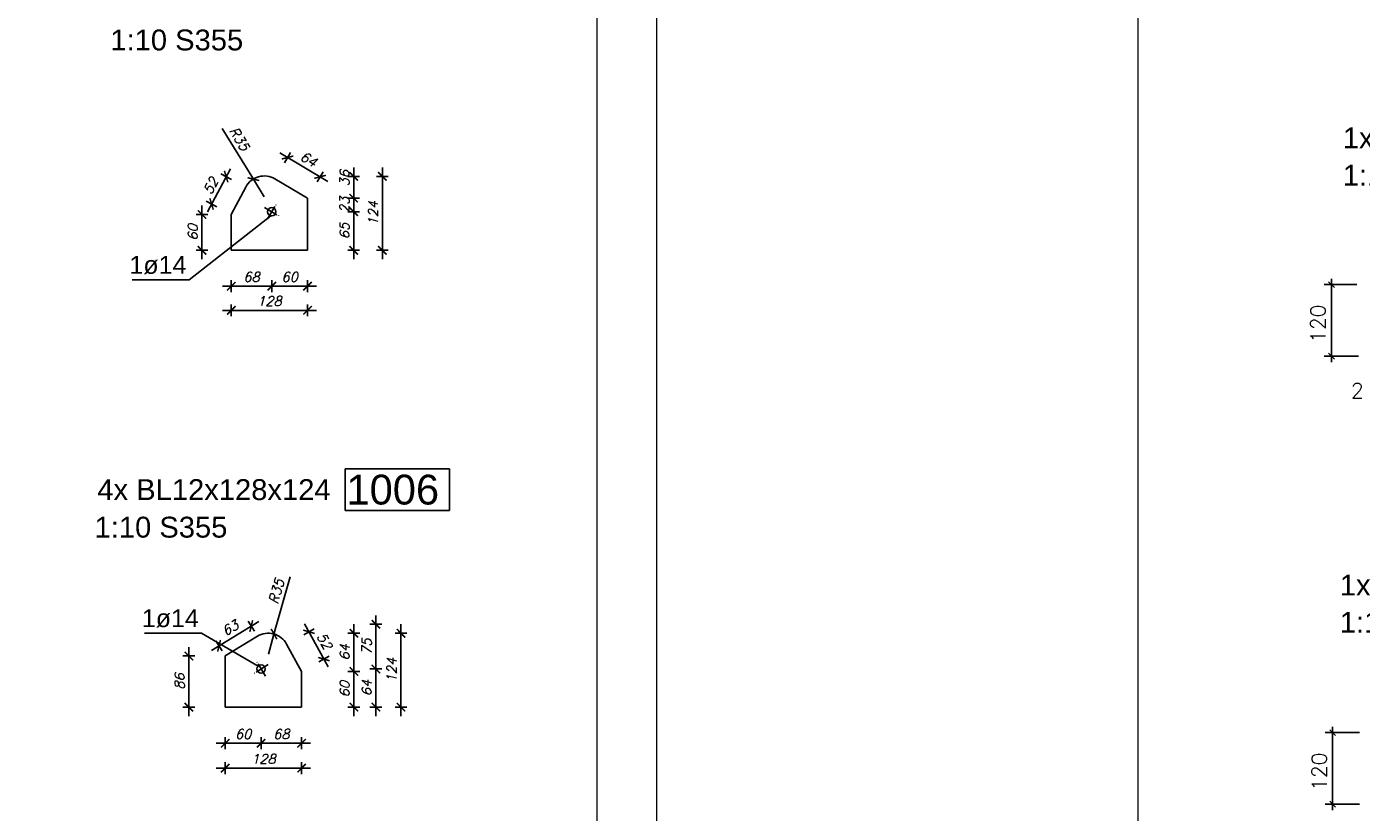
# Model space of a CAD drawing. Header units: millimetres. Extents: x 1814 to 94182, y 11562 to 49454.
# Tile 375 of 656: x 17806 to 18366, y 28383 to 28713. Entities that reach past the tile are written whole.
import ezdxf

# ---------------------------------------------------------------- set-up
doc = ezdxf.new("R2010")
doc.units = ezdxf.units.MM
doc.linetypes.add('ACAD_ISO04W100', pattern=[30, 24, -3, 0, -3])
doc.layers.add('AS_DIM_ON', color=7, linetype='Continuous')
doc.layers.add('pomoc', color=210, linetype='Continuous', lineweight=9, plot=False)
doc.layers.add('ramka', color=84, linetype='Continuous', lineweight=15)
doc.layers.add('wymiar', color=135, linetype='Continuous', lineweight=9)
doc.styles.add('ARIAL', font='arial.ttf')
doc.styles.add('ROMANS', font='romans')
doc.styles.add('WYMIARY', font='simplex.shx', dxfattribs={"oblique": 15})
doc.dimstyles.new('1--10', dxfattribs={"dimscale": 25, "dimtxt": 0.16, "dimasz": 0.2, "dimexe": 0.1, "dimexo": 0.1, "dimgap": 0.075, "dimtad": 1, "dimdec": 0, "dimlfac": 4, "dimrnd": 0.01, "dimzin": 9, "dimtxsty": 'WYMIARY', "dimblk": 'ARCHTICK', "dimcen": 0.2, "dimdle": 0.15, "dimadec": 1, "dimazin": 1, "dimtfac": 1, "dimtdec": 0, "dimtix": 1, "dimtmove": 2, "dimatfit": 3, "dimldrblk": 'ARCHTICK', "dimfxl": 0, "dimarcsym": 0})

# ---------------------------------------------------------------- blocks, each defined once
blk = doc.blocks.new('_ARCHTICK')
at = {"color": 0, "linetype": 'ByBlock', "lineweight": -2}
blk.add_solid([(0.4, 0.31), (0.31, 0.4), (-0.31, -0.4), (-0.4, -0.31)], dxfattribs=at)
blk = doc.blocks.new('*D950')
at = {"layer": 'Defpoints', "color": 0}
for p in [(17901.45, 28648.87), (17906.05, 28641.4)]:
    blk.add_point(p, dxfattribs=at)
at = {"layer": 'wymiar', "color": 0, "lineweight": -2}
for p in [(17888.37, 28670.08), (17906.05, 28641.4)]:
    blk.add_line(p, (17901.45, 28648.87), dxfattribs=at)
at = {"layer": 'wymiar', "color": 0, "lineweight": -2, "xscale": 5, "yscale": 5, "zscale": 5, "rotation": 301.641835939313}
blk.add_blockref('_ARCHTICK', (17901.45, 28648.87), dxfattribs=at)
at = {"layer": 'wymiar', "color": 0, "insert": (17895.59, 28665.77), "char_height": 4, "attachment_point": 5, "rotation": 301.6418, "style": 'WYMIARY'}
blk.add_mtext('R35', dxfattribs=at)
blk = doc.blocks.new('*D951')
at = {"layer": 'Defpoints', "color": 0}
for p in [(17892.19, 28619), (17924.19, 28619), (17924.19, 28593.84)]:
    blk.add_point(p, dxfattribs=at)
at = {"layer": 'wymiar', "color": 0, "lineweight": -2}
for p, q in [((17888.44, 28593.84), (17927.94, 28593.84)), ((17892.19, 28596.34), (17892.19, 28591.34)), ((17924.19, 28596.34), (17924.19, 28591.34))]:
    blk.add_line(p, q, dxfattribs=at)
at = {"layer": 'wymiar', "color": 0, "lineweight": -2, "xscale": 5, "yscale": 5, "zscale": 5, "rotation": 180}
blk.add_blockref('_ARCHTICK', (17892.19, 28593.84), dxfattribs=at)
at = {"layer": 'wymiar', "color": 0, "lineweight": -2, "xscale": 5, "yscale": 5, "zscale": 5}
blk.add_blockref('_ARCHTICK', (17924.19, 28593.84), dxfattribs=at)
at = {"layer": 'wymiar', "color": 0, "insert": (17908.19, 28597.72), "char_height": 4, "attachment_point": 5, "style": 'WYMIARY'}
blk.add_mtext('128', dxfattribs=at)
blk = doc.blocks.new('*D952')
at = {"layer": 'Defpoints', "color": 0}
for p in [(17909.19, 28635.18), (17892.19, 28619), (17909.19, 28603.97)]:
    blk.add_point(p, dxfattribs=at)
at = {"layer": 'wymiar', "color": 0, "lineweight": -2}
for p, q in [((17892.19, 28606.47), (17892.19, 28601.47)), ((17909.19, 28606.47), (17909.19, 28601.47)), ((17888.44, 28603.97), (17912.94, 28603.97))]:
    blk.add_line(p, q, dxfattribs=at)
at = {"layer": 'wymiar', "color": 0, "lineweight": -2, "xscale": 5, "yscale": 5, "zscale": 5, "rotation": 180}
blk.add_blockref('_ARCHTICK', (17892.19, 28603.97), dxfattribs=at)
at = {"layer": 'wymiar', "color": 0, "lineweight": -2, "xscale": 5, "yscale": 5, "zscale": 5}
blk.add_blockref('_ARCHTICK', (17909.19, 28603.97), dxfattribs=at)
at = {"layer": 'wymiar', "color": 0, "insert": (17900.69, 28607.84), "char_height": 4, "attachment_point": 5, "style": 'WYMIARY'}
blk.add_mtext('68', dxfattribs=at)
blk = doc.blocks.new('*D953')
at = {"layer": 'Defpoints', "color": 0}
for p in [(17909.19, 28635.18), (17924.19, 28619), (17924.19, 28603.97)]:
    blk.add_point(p, dxfattribs=at)
at = {"layer": 'wymiar', "color": 0, "lineweight": -2}
for p, q in [((17909.19, 28606.47), (17909.19, 28601.47)), ((17924.19, 28606.47), (17924.19, 28601.47)), ((17905.44, 28603.97), (17927.94, 28603.97))]:
    blk.add_line(p, q, dxfattribs=at)
at = {"layer": 'wymiar', "color": 0, "lineweight": -2, "xscale": 5, "yscale": 5, "zscale": 5, "rotation": 180}
blk.add_blockref('_ARCHTICK', (17909.19, 28603.97), dxfattribs=at)
at = {"layer": 'wymiar', "color": 0, "lineweight": -2, "xscale": 5, "yscale": 5, "zscale": 5}
blk.add_blockref('_ARCHTICK', (17924.19, 28603.97), dxfattribs=at)
at = {"layer": 'wymiar', "color": 0, "insert": (17916.69, 28607.84), "char_height": 4, "attachment_point": 5, "style": 'WYMIARY'}
blk.add_mtext('60', dxfattribs=at)
blk = doc.blocks.new('*D954')
at = {"layer": 'Defpoints', "color": 0}
for p in [(17909.19, 28635.18), (17943.54, 28635.18), (17924.19, 28619)]:
    blk.add_point(p, dxfattribs=at)
at = {"layer": 'wymiar', "color": 0, "lineweight": -2}
for p, q in [((17943.54, 28615.25), (17943.54, 28638.93)), ((17941.04, 28635.18), (17946.04, 28635.18)), ((17941.04, 28619), (17946.04, 28619))]:
    blk.add_line(p, q, dxfattribs=at)
at = {"layer": 'wymiar', "color": 0, "lineweight": -2, "xscale": 5, "yscale": 5, "zscale": 5}
for p, rotation in [((17943.54, 28635.18), 90), ((17943.54, 28619), 270)]:
    blk.add_blockref('_ARCHTICK', p, dxfattribs=dict(at, rotation=rotation))
at = {"layer": 'wymiar', "color": 0, "insert": (17939.66, 28627.09), "char_height": 4, "attachment_point": 5, "rotation": 90, "style": 'WYMIARY'}
blk.add_mtext('65', dxfattribs=at)
blk = doc.blocks.new('*D955')
at = {"layer": 'Defpoints', "color": 0}
for p in [(17924.19, 28640.88), (17943.54, 28640.88), (17909.19, 28635.18)]:
    blk.add_point(p, dxfattribs=at)
at = {"layer": 'wymiar', "color": 0, "lineweight": -2}
for p, q in [((17943.54, 28640.88), (17943.54, 28645.88)), ((17941.04, 28640.88), (17946.04, 28640.88)), ((17943.54, 28635.18), (17943.54, 28640.88)), ((17941.04, 28635.18), (17946.04, 28635.18)), ((17943.54, 28635.18), (17943.54, 28630.18))]:
    blk.add_line(p, q, dxfattribs=at)
at = {"layer": 'wymiar', "color": 0, "lineweight": -2, "xscale": 5, "yscale": 5, "zscale": 5}
for p, rotation in [((17943.54, 28640.88), 270), ((17943.54, 28635.18), 90)]:
    blk.add_blockref('_ARCHTICK', p, dxfattribs=dict(at, rotation=rotation))
at = {"layer": 'wymiar', "color": 0, "insert": (17939.66, 28638.03), "char_height": 4, "attachment_point": 5, "rotation": 90, "style": 'WYMIARY'}
blk.add_mtext('23', dxfattribs=at)
blk = doc.blocks.new('*D956')
at = {"layer": 'Defpoints', "color": 0}
for p in [(17906.05, 28649.99), (17943.54, 28649.99), (17924.19, 28640.88)]:
    blk.add_point(p, dxfattribs=at)
at = {"layer": 'wymiar', "color": 0, "lineweight": -2}
for p, q in [((17941.04, 28649.99), (17946.04, 28649.99)), ((17943.54, 28637.13), (17943.54, 28653.74)), ((17941.04, 28640.88), (17946.04, 28640.88))]:
    blk.add_line(p, q, dxfattribs=at)
at = {"layer": 'wymiar', "color": 0, "lineweight": -2, "xscale": 5, "yscale": 5, "zscale": 5}
for p, rotation in [((17943.54, 28649.99), 90), ((17943.54, 28640.88), 270)]:
    blk.add_blockref('_ARCHTICK', p, dxfattribs=dict(at, rotation=rotation))
at = {"layer": 'wymiar', "color": 0, "insert": (17939.66, 28649.2), "char_height": 4, "attachment_point": 5, "rotation": 90, "style": 'WYMIARY'}
blk.add_mtext('36', dxfattribs=at)
blk = doc.blocks.new('*D957')
at = {"layer": 'Defpoints', "color": 0}
for p in [(17906.05, 28649.99), (17906.05, 28619), (17955.57, 28619)]:
    blk.add_point(p, dxfattribs=at)
at = {"layer": 'wymiar', "color": 0, "lineweight": -2}
for p, q in [((17953.07, 28649.99), (17958.07, 28649.99)), ((17955.57, 28653.74), (17955.57, 28615.25)), ((17953.07, 28619), (17958.07, 28619))]:
    blk.add_line(p, q, dxfattribs=at)
at = {"layer": 'wymiar', "color": 0, "lineweight": -2, "xscale": 5, "yscale": 5, "zscale": 5}
for p, rotation in [((17955.57, 28649.99), 90), ((17955.57, 28619), 270)]:
    blk.add_blockref('_ARCHTICK', p, dxfattribs=dict(at, rotation=rotation))
at = {"layer": 'wymiar', "color": 0, "insert": (17951.7, 28634.49), "char_height": 4, "attachment_point": 5, "rotation": 90, "style": 'WYMIARY'}
blk.add_mtext('124', dxfattribs=at)
blk = doc.blocks.new('*D966')
at = {"layer": 'Defpoints', "color": 0}
for p in [(17910.11, 28458.12), (17907.74, 28449.7)]:
    blk.add_point(p, dxfattribs=at)
at = {"layer": 'wymiar', "color": 0, "lineweight": -2}
for p in [(17916.89, 28482.1), (17907.74, 28449.7)]:
    blk.add_line(p, (17910.11, 28458.12), dxfattribs=at)
at = {"layer": 'wymiar', "color": 0, "lineweight": -2, "xscale": 5, "yscale": 5, "zscale": 5, "rotation": 254.2286711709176}
blk.add_blockref('_ARCHTICK', (17910.11, 28458.12), dxfattribs=at)
at = {"layer": 'wymiar', "color": 0, "insert": (17911.13, 28475.97), "char_height": 4, "attachment_point": 5, "rotation": 74.2287, "style": 'WYMIARY'}
blk.add_mtext('R35', dxfattribs=at)
blk = doc.blocks.new('*D1009')
at = {"layer": 'Defpoints', "color": 0}
for p in [(17904.71, 28443.46), (17889.66, 28427.46), (17904.71, 28412.32)]:
    blk.add_point(p, dxfattribs=at)
at = {"layer": 'wymiar', "color": 0, "lineweight": -2}
for p, q in [((17889.66, 28414.82), (17889.66, 28409.82)), ((17904.71, 28414.82), (17904.71, 28409.82)), ((17885.91, 28412.32), (17908.46, 28412.32))]:
    blk.add_line(p, q, dxfattribs=at)
at = {"layer": 'wymiar', "color": 0, "lineweight": -2, "xscale": 5, "yscale": 5, "zscale": 5, "rotation": 180}
blk.add_blockref('_ARCHTICK', (17889.66, 28412.32), dxfattribs=at)
at = {"layer": 'wymiar', "color": 0, "lineweight": -2, "xscale": 5, "yscale": 5, "zscale": 5}
blk.add_blockref('_ARCHTICK', (17904.71, 28412.32), dxfattribs=at)
at = {"layer": 'wymiar', "color": 0, "insert": (17897.19, 28416.19), "char_height": 4, "attachment_point": 5, "style": 'WYMIARY'}
blk.add_mtext('60', dxfattribs=at)
blk = doc.blocks.new('*D1010')
at = {"layer": 'Defpoints', "color": 0}
for p in [(17904.71, 28443.46), (17921.69, 28427.46), (17921.69, 28412.32)]:
    blk.add_point(p, dxfattribs=at)
at = {"layer": 'wymiar', "color": 0, "lineweight": -2}
for p, q in [((17904.71, 28414.82), (17904.71, 28409.82)), ((17921.69, 28414.82), (17921.69, 28409.82)), ((17900.96, 28412.32), (17925.44, 28412.32))]:
    blk.add_line(p, q, dxfattribs=at)
at = {"layer": 'wymiar', "color": 0, "lineweight": -2, "xscale": 5, "yscale": 5, "zscale": 5, "rotation": 180}
blk.add_blockref('_ARCHTICK', (17904.71, 28412.32), dxfattribs=at)
at = {"layer": 'wymiar', "color": 0, "lineweight": -2, "xscale": 5, "yscale": 5, "zscale": 5}
blk.add_blockref('_ARCHTICK', (17921.69, 28412.32), dxfattribs=at)
at = {"layer": 'wymiar', "color": 0, "insert": (17913.2, 28416.19), "char_height": 4, "attachment_point": 5, "style": 'WYMIARY'}
blk.add_mtext('68', dxfattribs=at)
blk = doc.blocks.new('*D1011')
at = {"layer": 'Defpoints', "color": 0}
for p in [(17889.66, 28427.46), (17921.69, 28427.46), (17921.69, 28401.89)]:
    blk.add_point(p, dxfattribs=at)
at = {"layer": 'wymiar', "color": 0, "lineweight": -2}
for p, q in [((17889.66, 28404.39), (17889.66, 28399.39)), ((17921.69, 28404.39), (17921.69, 28399.39)), ((17885.91, 28401.89), (17925.44, 28401.89))]:
    blk.add_line(p, q, dxfattribs=at)
at = {"layer": 'wymiar', "color": 0, "lineweight": -2, "xscale": 5, "yscale": 5, "zscale": 5, "rotation": 180}
blk.add_blockref('_ARCHTICK', (17889.66, 28401.89), dxfattribs=at)
at = {"layer": 'wymiar', "color": 0, "lineweight": -2, "xscale": 5, "yscale": 5, "zscale": 5}
blk.add_blockref('_ARCHTICK', (17921.69, 28401.89), dxfattribs=at)
at = {"layer": 'wymiar', "color": 0, "insert": (17905.68, 28405.77), "char_height": 4, "attachment_point": 5, "style": 'WYMIARY'}
blk.add_mtext('128', dxfattribs=at)
blk = doc.blocks.new('*D1012')
at = {"layer": 'Defpoints', "color": 0}
for p in [(17874.4, 28448.91), (17889.66, 28448.91), (17889.66, 28427.46)]:
    blk.add_point(p, dxfattribs=at)
at = {"layer": 'wymiar', "color": 0, "lineweight": -2}
for p, q in [((17876.9, 28448.91), (17871.9, 28448.91)), ((17874.4, 28423.71), (17874.4, 28452.66)), ((17876.9, 28427.46), (17871.9, 28427.46))]:
    blk.add_line(p, q, dxfattribs=at)
at = {"layer": 'wymiar', "color": 0, "lineweight": -2, "xscale": 5, "yscale": 5, "zscale": 5}
for p, rotation in [((17874.4, 28448.91), 90), ((17874.4, 28427.46), 270)]:
    blk.add_blockref('_ARCHTICK', p, dxfattribs=dict(at, rotation=rotation))
at = {"layer": 'wymiar', "color": 0, "insert": (17870.52, 28438.19), "char_height": 4, "attachment_point": 5, "rotation": 90, "style": 'WYMIARY'}
blk.add_mtext('86', dxfattribs=at)
blk = doc.blocks.new('*D1013')
at = {"layer": 'Defpoints', "color": 0}
for p in [(17921.69, 28442.46), (17943.63, 28442.46), (17921.69, 28427.46)]:
    blk.add_point(p, dxfattribs=at)
at = {"layer": 'wymiar', "color": 0, "lineweight": -2}
for p, q in [((17941.13, 28442.46), (17946.13, 28442.46)), ((17943.63, 28423.71), (17943.63, 28446.21)), ((17941.13, 28427.46), (17946.13, 28427.46))]:
    blk.add_line(p, q, dxfattribs=at)
at = {"layer": 'wymiar', "color": 0, "lineweight": -2, "xscale": 5, "yscale": 5, "zscale": 5}
for p, rotation in [((17943.63, 28442.46), 90), ((17943.63, 28427.46), 270)]:
    blk.add_blockref('_ARCHTICK', p, dxfattribs=dict(at, rotation=rotation))
at = {"layer": 'wymiar', "color": 0, "insert": (17939.75, 28434.96), "char_height": 4, "attachment_point": 5, "rotation": 90, "style": 'WYMIARY'}
blk.add_mtext('60', dxfattribs=at)
blk = doc.blocks.new('*D1014')
at = {"layer": 'Defpoints', "color": 0}
for p in [(17907.74, 28458.45), (17943.63, 28458.45), (17921.69, 28442.46)]:
    blk.add_point(p, dxfattribs=at)
at = {"layer": 'wymiar', "color": 0, "lineweight": -2}
for p, q in [((17943.63, 28438.71), (17943.63, 28462.2)), ((17941.13, 28458.45), (17946.13, 28458.45)), ((17941.13, 28442.46), (17946.13, 28442.46))]:
    blk.add_line(p, q, dxfattribs=at)
at = {"layer": 'wymiar', "color": 0, "lineweight": -2, "xscale": 5, "yscale": 5, "zscale": 5}
for p, rotation in [((17943.63, 28458.45), 90), ((17943.63, 28442.46), 270)]:
    blk.add_blockref('_ARCHTICK', p, dxfattribs=dict(at, rotation=rotation))
at = {"layer": 'wymiar', "color": 0, "insert": (17939.75, 28450.45), "char_height": 4, "attachment_point": 5, "rotation": 90, "style": 'WYMIARY'}
blk.add_mtext('64', dxfattribs=at)
blk = doc.blocks.new('*D1015')
at = {"layer": 'Defpoints', "color": 0}
for p in [(17907.74, 28458.45), (17907.74, 28427.46), (17963.38, 28427.46)]:
    blk.add_point(p, dxfattribs=at)
at = {"layer": 'wymiar', "color": 0, "lineweight": -2}
for p, q in [((17963.38, 28462.2), (17963.38, 28423.71)), ((17960.88, 28458.45), (17965.88, 28458.45)), ((17960.88, 28427.46), (17965.88, 28427.46))]:
    blk.add_line(p, q, dxfattribs=at)
at = {"layer": 'wymiar', "color": 0, "lineweight": -2, "xscale": 5, "yscale": 5, "zscale": 5}
for p, rotation in [((17963.38, 28458.45), 90), ((17963.38, 28427.46), 270)]:
    blk.add_blockref('_ARCHTICK', p, dxfattribs=dict(at, rotation=rotation))
at = {"layer": 'wymiar', "color": 0, "insert": (17959.5, 28442.95), "char_height": 4, "attachment_point": 5, "rotation": 90, "style": 'WYMIARY'}
blk.add_mtext('124', dxfattribs=at)
blk = doc.blocks.new('*D1016')
at = {"layer": 'Defpoints', "color": 0}
for p in [(17904.71, 28443.46), (17952.86, 28443.46), (17905.68, 28427.46)]:
    blk.add_point(p, dxfattribs=at)
at = {"layer": 'wymiar', "color": 0, "lineweight": -2}
for p, q in [((17950.36, 28443.46), (17955.36, 28443.46)), ((17952.86, 28423.71), (17952.86, 28447.21)), ((17950.36, 28427.46), (17955.36, 28427.46))]:
    blk.add_line(p, q, dxfattribs=at)
at = {"layer": 'wymiar', "color": 0, "lineweight": -2, "xscale": 5, "yscale": 5, "zscale": 5}
for p, rotation in [((17952.86, 28443.46), 90), ((17952.86, 28427.46), 270)]:
    blk.add_blockref('_ARCHTICK', p, dxfattribs=dict(at, rotation=rotation))
at = {"layer": 'wymiar', "color": 0, "insert": (17948.98, 28435.46), "char_height": 4, "attachment_point": 5, "rotation": 90, "style": 'WYMIARY'}
blk.add_mtext('64', dxfattribs=at)
blk = doc.blocks.new('*D1017')
at = {"layer": 'Defpoints', "color": 0}
for p in [(17952.86, 28462.2), (17963.38, 28462.2), (17904.71, 28443.46)]:
    blk.add_point(p, dxfattribs=at)
at = {"layer": 'wymiar', "color": 0, "lineweight": -2}
for p, q in [((17952.86, 28439.71), (17952.86, 28465.95)), ((17955.36, 28462.2), (17950.36, 28462.2)), ((17950.36, 28443.46), (17955.36, 28443.46))]:
    blk.add_line(p, q, dxfattribs=at)
at = {"layer": 'wymiar', "color": 0, "lineweight": -2, "xscale": 5, "yscale": 5, "zscale": 5}
for p, rotation in [((17952.86, 28462.2), 90), ((17952.86, 28443.46), 270)]:
    blk.add_blockref('_ARCHTICK', p, dxfattribs=dict(at, rotation=rotation))
at = {"layer": 'wymiar', "color": 0, "insert": (17948.98, 28452.83), "char_height": 4, "attachment_point": 5, "rotation": 90, "style": 'WYMIARY'}
blk.add_mtext('75', dxfattribs=at)
blk = doc.blocks.new('*D1018')
at = {"layer": 'Defpoints', "color": 0}
for p in [(17900.56, 28461.45), (17903.17, 28457.17), (17889.66, 28448.91)]:
    blk.add_point(p, dxfattribs=at)
at = {"layer": 'wymiar', "color": 0, "lineweight": -2}
for p, q in [((17883.85, 28451.24), (17903.76, 28463.4)), ((17901.86, 28459.32), (17899.25, 28463.58)), ((17888.35, 28451.06), (17885.74, 28455.33))]:
    blk.add_line(p, q, dxfattribs=at)
at = {"layer": 'wymiar', "color": 0, "lineweight": -2, "xscale": 5, "yscale": 5, "zscale": 5}
for p, rotation in [((17900.56, 28461.45), 31.42956564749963), ((17887.05, 28453.19), 211.4295656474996)]:
    blk.add_blockref('_ARCHTICK', p, dxfattribs=dict(at, rotation=rotation))
at = {"layer": 'wymiar', "color": 0, "insert": (17891.78, 28460.63), "char_height": 4, "attachment_point": 5, "rotation": 31.4296, "style": 'WYMIARY'}
blk.add_mtext('63', dxfattribs=at)
blk = doc.blocks.new('*D1019')
at = {"layer": 'Defpoints', "color": 0}
for p in [(17915.41, 28453.91), (17924.78, 28459.05), (17921.69, 28442.46)]:
    blk.add_point(p, dxfattribs=at)
at = {"layer": 'wymiar', "color": 0, "lineweight": -2}
for p, q in [((17922.59, 28457.85), (17926.97, 28460.25)), ((17932.86, 28444.31), (17922.97, 28462.34)), ((17928.87, 28446.4), (17933.25, 28448.81))]:
    blk.add_line(p, q, dxfattribs=at)
at = {"layer": 'wymiar', "color": 0, "lineweight": -2, "xscale": 5, "yscale": 5, "zscale": 5}
for p, rotation in [((17924.78, 28459.05), 118.757564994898), ((17931.06, 28447.6), 298.757564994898)]:
    blk.add_blockref('_ARCHTICK', p, dxfattribs=dict(at, rotation=rotation))
at = {"layer": 'wymiar', "color": 0, "insert": (17931.32, 28455.19), "char_height": 4, "attachment_point": 5, "rotation": 298.7576, "style": 'WYMIARY'}
blk.add_mtext('52', dxfattribs=at)
blk = doc.blocks.new('*D1183')
at = {"layer": 'Defpoints', "color": 0}
for p in [(17879.9, 28634.03), (17892.19, 28634.03), (17892.19, 28619)]:
    blk.add_point(p, dxfattribs=at)
at = {"layer": 'wymiar', "color": 0, "lineweight": -2}
for p, q in [((17882.4, 28634.03), (17877.4, 28634.03)), ((17879.9, 28615.25), (17879.9, 28637.78)), ((17882.4, 28619), (17877.4, 28619))]:
    blk.add_line(p, q, dxfattribs=at)
at = {"layer": 'wymiar', "color": 0, "lineweight": -2, "xscale": 5, "yscale": 5, "zscale": 5}
for p, rotation in [((17879.9, 28634.03), 90), ((17879.9, 28619), 270)]:
    blk.add_blockref('_ARCHTICK', p, dxfattribs=dict(at, rotation=rotation))
at = {"layer": 'wymiar', "color": 0, "insert": (17876.02, 28626.52), "char_height": 4, "attachment_point": 5, "rotation": 90, "style": 'WYMIARY'}
blk.add_mtext('60', dxfattribs=at)
blk = doc.blocks.new('*D1184')
at = {"layer": 'Defpoints', "color": 0}
for p in [(17890.04, 28649.92), (17898.3, 28645.52), (17892.19, 28634.03)]:
    blk.add_point(p, dxfattribs=at)
at = {"layer": 'wymiar', "color": 0, "lineweight": -2}
for p, q in [((17882.17, 28635.12), (17891.81, 28653.23)), ((17892.25, 28648.75), (17887.84, 28651.1)), ((17886.14, 28637.26), (17881.72, 28639.61))]:
    blk.add_line(p, q, dxfattribs=at)
at = {"layer": 'wymiar', "color": 0, "lineweight": -2, "xscale": 5, "yscale": 5, "zscale": 5}
for p, rotation in [((17890.04, 28649.92), 61.97508715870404), ((17883.93, 28638.43), 241.975087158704)]:
    blk.add_blockref('_ARCHTICK', p, dxfattribs=dict(at, rotation=rotation))
at = {"layer": 'wymiar', "color": 0, "insert": (17883.57, 28646), "char_height": 4, "attachment_point": 5, "rotation": 61.9751, "style": 'WYMIARY'}
blk.add_mtext('52', dxfattribs=at)
blk = doc.blocks.new('*D1185')
at = {"layer": 'Defpoints', "color": 0}
for p in [(17929.47, 28649.83), (17910.5, 28648.96), (17924.19, 28640.88)]:
    blk.add_point(p, dxfattribs=at)
at = {"layer": 'wymiar', "color": 0, "lineweight": -2}
for p, q in [((17912.56, 28659.81), (17932.7, 28647.92)), ((17914.52, 28655.75), (17917.06, 28660.06)), ((17928.2, 28647.68), (17930.74, 28651.98))]:
    blk.add_line(p, q, dxfattribs=at)
at = {"layer": 'wymiar', "color": 0, "lineweight": -2, "xscale": 5, "yscale": 5, "zscale": 5}
for p, rotation in [((17915.79, 28657.91), 149.4484490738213), ((17929.47, 28649.83), 329.4484490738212)]:
    blk.add_blockref('_ARCHTICK', p, dxfattribs=dict(at, rotation=rotation))
at = {"layer": 'wymiar', "color": 0, "insert": (17924.6, 28657.2), "char_height": 4, "attachment_point": 5, "rotation": 329.4484, "style": 'WYMIARY'}
blk.add_mtext('64', dxfattribs=at)

msp = doc.modelspace()

# ---------------------------------------------------------------- linework, layer by layer
at = {"color": 145, "linetype": 'Continuous', "ltscale": 0.25}
for p, q in [((17898.304, 28645.524), (17892.189, 28634.034)), ((17924.189, 28640.878), (17910.504, 28648.956)), ((17924.189, 28619), (17924.189, 28640.878)), ((17892.189, 28634.034), (17892.189, 28619)), ((17892.189, 28619), (17924.189, 28619)), ((17903.173, 28457.166), (17889.664, 28448.91)), ((17921.69, 28442.46), (17915.406, 28453.909)), ((17889.664, 28448.91), (17889.664, 28427.46)), ((17921.69, 28427.46), (17921.69, 28442.46)), ((17889.664, 28427.46), (17921.69, 28427.46))]:
    msp.add_line(p, q, dxfattribs=at)
at = {"color": 10, "linetype": 'ACAD_ISO04W100', "ltscale": 0.25}
for p, q in [((17906.168, 28636.967), (17912.21, 28633.401)), ((17906.168, 28636.967), (17912.21, 28633.401)), ((17907.406, 28632.163), (17910.972, 28638.205)), ((17907.406, 28632.163), (17910.972, 28638.205)), ((17909.189, 28635.184), (17909.189, 28635.184)), ((17907.701, 28445.284), (17901.728, 28441.634)), ((17907.701, 28445.284), (17901.728, 28441.634)), ((17906.54, 28440.472), (17902.889, 28446.445)), ((17906.54, 28440.472), (17902.889, 28446.445)), ((17904.715, 28443.459), (17904.715, 28443.459))]:
    msp.add_line(p, q, dxfattribs=at)
at = {"color": 4}
for p, q in [((17983.768, 28527.422), (17939.921, 28527.422)), ((17939.921, 28527.422), (17939.921, 28509.922)), ((17983.768, 28509.922), (17983.768, 28527.422)), ((17939.921, 28509.922), (17983.768, 28509.922))]:
    msp.add_line(p, q, dxfattribs=at)
at = {"color": 7}
for p, q in [((17879.698, 28458.513), (17855.817, 28458.513)), ((17903.477, 28444.696), (17879.698, 28458.513))]:
    msp.add_line(p, q, dxfattribs=at)
msp.add_lwpolyline([(17908.798, 28633.474), (17874.53, 28606.64), (17850.595, 28606.64)], dxfattribs=at)
at = {"color": 145, "linetype": 'Continuous', "ltscale": 0.25}
for centre, radius in [((17909.189, 28635.184), 1.754), ((17904.715, 28443.459), 1.75)]:
    msp.add_circle(centre, radius, dxfattribs=at)
for centre, radius, start, end in [((17906.046, 28641.404), 8.77, 59.44845, 151.97509), ((17907.736, 28449.7), 8.75, 28.75756, 121.42957)]:
    msp.add_arc(centre, radius, start, end, dxfattribs=at)
at = {"layer": 'AS_DIM_ON', "color": 8, "linetype": 'ByBlock', "lineweight": -2}
for p, q in [((18354.978, 28603.352), (18352.478, 28605.852)), ((18352.478, 28575.852), (18354.978, 28573.352)), ((18355.486, 28415.514), (18352.986, 28418.014)), ((18352.986, 28388.014), (18355.486, 28385.514))]:
    msp.add_line(p, q, dxfattribs=at)
at = {"layer": 'AS_DIM_ON', "color": 8}
for p, q in [((18353.728, 28572.102), (18353.728, 28607.102)), ((18350.603, 28604.602), (18364.404, 28604.602)), ((18350.603, 28574.602), (18365.004, 28574.602)), ((18351.111, 28416.764), (18365.512, 28416.764)), ((18354.236, 28384.264), (18354.236, 28419.264)), ((18351.111, 28386.764), (18365.512, 28386.764))]:
    msp.add_line(p, q, dxfattribs=at)
at = {"layer": 'pomoc'}
for points in [[(16020.524, 29119.324), (18070.524, 29119.324), (18070.524, 28069.324), (16020.524, 28069.324)], [(18272.625, 29119.324), (20322.625, 29119.324), (20322.625, 28069.324), (18272.625, 28069.324)]]:
    msp.add_lwpolyline(points, close=True, dxfattribs=at)
at = {"layer": 'ramka', "linetype": 'Continuous'}
msp.add_line((18045.524, 29056.962), (18045.524, 28094.324), dxfattribs=at)

# ---------------------------------------------------------------- texts
at = {"color": 30, "style": 'ARIAL'}
for s, p in [('1:10 S355', (17841.456, 28702.816)), ('1x IPE120x9621 ', (18358.482, 28661.777)), ('1:10 S355', (18358.482, 28646.152)), ('4x BL12x128x124 ', (17836.002, 28514.297)), ('1:10 S355', (17834.827, 28498.547)), ('1x IPE120x9617 ', (18357.232, 28474.277)), ('1:10 S355', (18357.232, 28458.652))]:
    msp.add_text(s, height=8.75, dxfattribs=at).set_placement(p)
at = {"color": 7, "style": 'ARIAL'}
for height, p in [(7.5169, (17849.451, 28609.145)), (7.5, (17854.676, 28461.013))]:
    msp.add_text('1ø14', height=height, dxfattribs=at).set_placement(p)
at = {"color": 4, "style": 'ARIAL'}
msp.add_text('1006', height=12.5, dxfattribs=at).set_placement((17940.52, 28512.422))
at = {"layer": 'AS_DIM_ON', "color": 9, "style": 'ROMANS'}
for p in [(18351.228, 28580.214), (18351.736, 28392.377)]:
    msp.add_text('120', height=6.25, rotation=90, dxfattribs=at).set_placement(p)
msp.add_text('2', height=6.25, dxfattribs=at).set_placement((18361.944, 28557.077))

# ---------------------------------------------------------------- dimensions: what is measured, and where the dimension line sits
at = {"layer": 'wymiar'}
for center, mpoint, picture, middle in [((17906.046, 28641.404), (17901.445, 28648.87), '*D950', (17895.585, 28665.766)), ((17907.736, 28449.7), (17910.114, 28458.12), '*D966', (17911.13, 28475.975))]:
    dim = msp.add_radius_dim(center=center, mpoint=mpoint, dimstyle='1--10', dxfattribs=at)
    dim.commit()
    dim.dimension.update_dxf_attribs({"geometry": picture, "text_midpoint": middle})
for p1, p2, distance, picture, middle in [((17910.504, 28648.956), (17924.189, 28640.878), 10.393, '*D1185', (17924.598, 28657.204)), ((17892.189, 28634.034), (17898.304, 28645.524), 9.357, '*D1184', (17883.566, 28645.997)), ((17892.189, 28619), (17892.189, 28634.034), 12.292, '*D1183', (17876.021, 28626.517)), ((17889.664, 28448.91), (17903.173, 28457.166), 5.02, '*D1018', (17891.78, 28460.628)), ((17921.69, 28442.46), (17915.406, 28453.909), -10.689, '*D1019', (17931.316, 28455.191))]:
    dim = msp.add_aligned_dim(p1=p1, p2=p2, distance=distance, dimstyle='1--10', dxfattribs=at)
    dim.commit()
    dim.dimension.update_dxf_attribs({"geometry": picture, "text_midpoint": middle})
dim = msp.add_linear_dim(base=(17943.539, 28649.987), p1=(17924.189, 28640.878), p2=(17906.046, 28649.987), angle=90, dimstyle='1--10', dxfattribs=at)
dim.commit()
dim.dimension.update_dxf_attribs({"geometry": '*D956', "text_midpoint": (17939.664, 28649.198), "dimtype": 160})
for base, p1, p2, picture, middle in [((17955.575, 28619), (17906.046, 28649.987), (17906.046, 28619), '*D957', (17951.7, 28634.494)), ((17943.539, 28640.878), (17909.189, 28635.184), (17924.189, 28640.878), '*D955', (17939.664, 28638.031)), ((17943.539, 28635.184), (17924.189, 28619), (17909.189, 28635.184), '*D954', (17939.664, 28627.092)), ((17952.856, 28462.2), (17904.715, 28443.459), (17963.377, 28462.2), '*D1017', (17948.981, 28452.829)), ((17943.627, 28458.45), (17921.69, 28442.46), (17907.736, 28458.45), '*D1014', (17939.752, 28450.455)), ((17963.377, 28427.46), (17907.736, 28458.45), (17907.736, 28427.46), '*D1015', (17959.502, 28442.955)), ((17874.399, 28448.91), (17889.664, 28427.46), (17889.664, 28448.91), '*D1012', (17870.524, 28438.185)), ((17952.856, 28443.459), (17905.677, 28427.46), (17904.715, 28443.459), '*D1016', (17948.981, 28435.459)), ((17943.627, 28442.46), (17921.69, 28427.46), (17921.69, 28442.46), '*D1013', (17939.752, 28434.96))]:
    dim = msp.add_linear_dim(base=base, p1=p1, p2=p2, angle=90, dimstyle='1--10', dxfattribs=at)
    dim.commit()
    dim.dimension.update_dxf_attribs({"geometry": picture, "text_midpoint": middle})
for base, p1, p2, picture, middle in [((17909.189, 28603.965), (17892.189, 28619), (17909.189, 28635.184), '*D952', (17900.689, 28607.84)), ((17924.189, 28603.965), (17909.189, 28635.184), (17924.189, 28619), '*D953', (17916.689, 28607.84)), ((17924.189, 28593.841), (17892.189, 28619), (17924.189, 28619), '*D951', (17908.189, 28597.716)), ((17904.715, 28412.317), (17889.664, 28427.46), (17904.715, 28443.459), '*D1009', (17897.189, 28416.192)), ((17921.69, 28412.317), (17904.715, 28443.459), (17921.69, 28427.46), '*D1010', (17913.202, 28416.192)), ((17921.69, 28401.89), (17889.664, 28427.46), (17921.69, 28427.46), '*D1011', (17905.677, 28405.765))]:
    dim = msp.add_linear_dim(base=base, p1=p1, p2=p2, dimstyle='1--10', dxfattribs=at)
    dim.commit()
    dim.dimension.update_dxf_attribs({"geometry": picture, "text_midpoint": middle})

doc.saveas('drawing.dxf')
